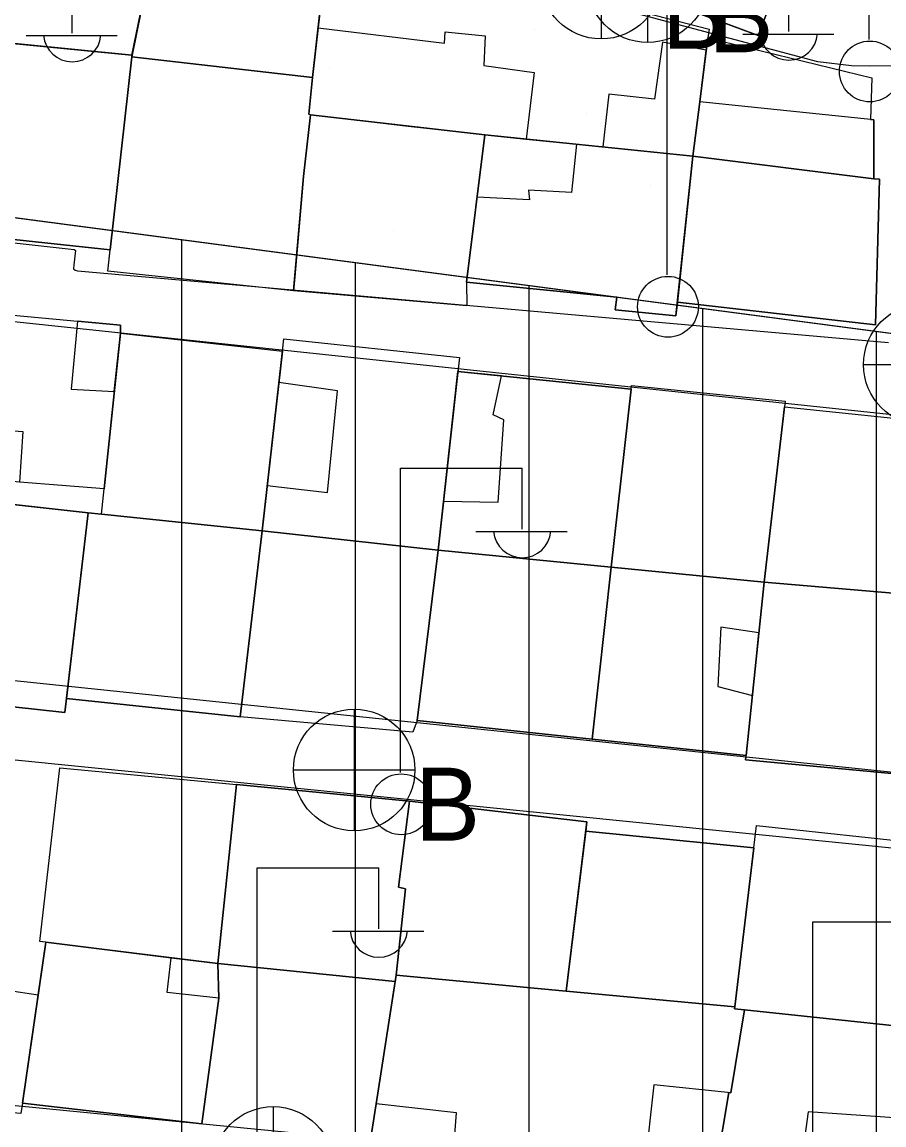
# Model space of a CAD drawing. Extents: x 417997 to 421451, y 4451742 to 4455216.
# Drawn here: x 421085.6 to 421135.2, y 4452440.7 to 4452504.1 of the extents above; entities that cross this region are included whole.
import ezdxf

# ---------------------------------------------------------------- set-up
doc = ezdxf.new("R2010")
doc.units = 0
for name, color, linetype in [('ADA', 7, 'Continuous'), ('B_Mesken', 7, 'Continuous'), ('B_Teras', 7, 'Continuous'), ('Default', 7, 'Continuous'), ('PL_AYA_PARK_DINLENME', 7, 'Continuous'), ('PL_KON_MEV_350', 7, 'Continuous'), ('S_Elektrik_Diregi', 7, 'Continuous'), ('S_Rogar_Kapagi_Buski', 7, 'Continuous'), ('TR_ORTAYOGUNKONUT', 7, 'Continuous'), ('TR_PARKALANI', 7, 'Continuous'), ('Yol_Sose', 7, 'Continuous')]:
    doc.layers.add(name, color=color, linetype=linetype)

# ---------------------------------------------------------------- blocks, each defined once
blk = doc.blocks.new('POINT_DISPLAY')
at = {"layer": 'Default'}
blk.add_line((0, 0), (0, 0), dxfattribs=at)

msp = doc.modelspace()

# ---------------------------------------------------------------- linework, layer by layer
at = {"layer": 'ADA'}
for p, q in [((421127.92, 4452503.367), (421138.948, 4452532.119)), ((421127.92, 4452503.367), (421138.948, 4452532.119)), ((421069.397, 4452525.162), (421127.92, 4452503.367)), ((421069.397, 4452525.162), (421127.92, 4452503.367)), ((421151.946, 4452484.068), (421058.286, 4452496.433)), ((421151.946, 4452484.068), (421058.286, 4452496.433))]:
    msp.add_line(p, q, dxfattribs=at)
at = {"layer": 'B_Mesken'}
for points in [[(421076.022, 4452503.807), (421071.865, 4452504.175), (421074.512, 4452517.342), (421093.941, 4452512.135), (421093.486, 4452510.069), (421091.872, 4452502.23)], [(421093.942, 4452512.135), (421093.486, 4452510.069), (421092.928, 4452507.358), (421091.872, 4452502.23), (421081.871, 4452503.225), (421077.179, 4452503.692), (421076.022, 4452503.807), (421071.865, 4452504.175), (421073.126, 4452510.45), (421074.269, 4452516.136), (421074.512, 4452517.342)], [(421092.928, 4452507.358), (421093.486, 4452510.069), (421093.941, 4452512.135), (421103.16, 4452508.84), (421102.9, 4452506.522), (421102.277, 4452500.955), (421091.866, 4452502.15)], [(421103.16, 4452508.84), (421102.901, 4452506.522), (421102.278, 4452500.955), (421091.867, 4452502.15), (421092.928, 4452507.358), (421093.486, 4452510.069), (421093.942, 4452512.135)], [(421102.277, 4452500.955), (421103.16, 4452508.84), (421107.414, 4452507.885), (421107.539, 4452508.278), (421125.115, 4452503.727), (421125.026, 4452503.237), (421124.564, 4452499.553), (421124.175, 4452496.426), (421112.199, 4452497.656), (421107.779, 4452498.14), (421102.154, 4452498.808), (421102.058, 4452498.837)], [(421125.026, 4452503.237), (421124.564, 4452499.553), (421124.175, 4452496.426), (421112.199, 4452497.657), (421102.154, 4452498.808), (421102.059, 4452498.838), (421102.278, 4452500.955), (421102.901, 4452506.522), (421103.16, 4452508.84), (421107.414, 4452507.885), (421107.54, 4452508.278), (421125.115, 4452503.727)], [(421081.871, 4452503.225), (421080.766, 4452492.089), (421090.621, 4452491.036), (421091.866, 4452502.15), (421091.872, 4452502.23)], [(421091.872, 4452502.23), (421091.867, 4452502.15), (421090.621, 4452491.036), (421080.766, 4452492.089), (421080.838, 4452492.812), (421081.871, 4452503.225)], [(421124.564, 4452499.553), (421125.026, 4452503.237), (421134.472, 4452500.937), (421134.392, 4452498.534), (421134.586, 4452498.514), (421134.579, 4452495.117), (421124.175, 4452496.426)], [(421134.579, 4452495.118), (421124.175, 4452496.426), (421124.564, 4452499.553), (421125.026, 4452503.237), (421134.472, 4452500.937), (421134.392, 4452498.534), (421134.586, 4452498.514)], [(421101.262, 4452489.475), (421101.172, 4452488.679), (421090.484, 4452489.815), (421091.866, 4452502.15), (421102.277, 4452500.955), (421102.058, 4452498.837), (421102.154, 4452498.808), (421101.751, 4452495.261)], [(421102.278, 4452500.955), (421102.059, 4452498.838), (421102.154, 4452498.808), (421101.751, 4452495.261), (421101.172, 4452488.68), (421090.484, 4452489.815), (421090.621, 4452491.036), (421091.867, 4452502.15)], [(421111.147, 4452489.168), (421111.157, 4452487.818), (421101.172, 4452488.679), (421101.751, 4452495.261), (421102.154, 4452498.808), (421112.199, 4452497.656)], [(421112.199, 4452497.657), (421111.147, 4452489.168), (421111.157, 4452487.818), (421101.172, 4452488.68), (421101.751, 4452495.261), (421102.154, 4452498.808)], [(421124.175, 4452496.426), (421123.276, 4452488.029), (421123.192, 4452487.242), (421119.696, 4452487.578), (421119.797, 4452488.311), (421111.147, 4452489.168), (421112.199, 4452497.657)], [(421111.147, 4452489.168), (421119.797, 4452488.311), (421119.696, 4452487.578), (421123.192, 4452487.242), (421124.175, 4452496.426), (421112.199, 4452497.656)], [(421123.276, 4452488.028), (421134.674, 4452486.712), (421134.917, 4452495.095), (421134.579, 4452495.117), (421124.175, 4452496.426)], [(421123.276, 4452488.029), (421124.175, 4452496.426), (421134.579, 4452495.118), (421134.917, 4452495.095), (421134.674, 4452486.713)], [(421090.273, 4452477.289), (421085.414, 4452477.664), (421080.279, 4452478.176), (421080.458, 4452480.142), (421080.838, 4452484.562), (421081.104, 4452487.65), (421091.214, 4452486.71), (421091.218, 4452486.238)], [(421091.218, 4452486.238), (421090.273, 4452477.289), (421085.414, 4452477.664), (421080.279, 4452478.176), (421080.458, 4452480.141), (421080.838, 4452484.562), (421081.066, 4452487.214), (421081.104, 4452487.65), (421091.214, 4452486.709)], [(421091.218, 4452486.238), (421100.546, 4452485.201), (421099.37, 4452474.872), (421090.119, 4452475.83)], [(421100.546, 4452485.201), (421099.37, 4452474.872), (421090.119, 4452475.83), (421090.273, 4452477.289), (421091.218, 4452486.238)], [(421099.37, 4452474.872), (421100.628, 4452485.922), (421110.734, 4452484.832), (421109.508, 4452473.764)], [(421110.647, 4452484.042), (421109.508, 4452473.764), (421099.37, 4452474.872), (421100.546, 4452485.201), (421100.628, 4452485.922), (421110.734, 4452484.832)], [(421109.508, 4452473.764), (421119.468, 4452472.78), (421120.618, 4452483.013), (421110.647, 4452484.042)], [(421109.508, 4452473.764), (421110.647, 4452484.042), (421120.618, 4452483.014), (421119.468, 4452472.78)], [(421120.618, 4452483.013), (421120.634, 4452483.237), (421129.477, 4452482.335), (421128.274, 4452471.919), (421119.468, 4452472.78)], [(421129.439, 4452482.011), (421128.274, 4452471.919), (421119.468, 4452472.78), (421120.618, 4452483.014), (421120.634, 4452483.237), (421129.477, 4452482.335)], [(421129.439, 4452482.011), (421138.676, 4452481.035), (421137.495, 4452471.134), (421128.274, 4452471.919)], [(421138.676, 4452481.035), (421137.495, 4452471.134), (421128.274, 4452471.919), (421129.439, 4452482.011)], [(421078.11, 4452466.068), (421078.022, 4452465.513), (421088.015, 4452464.415), (421089.353, 4452475.909), (421079.36, 4452477.007), (421079.365, 4452476.863)], [(421080.164, 4452476.918), (421089.353, 4452475.909), (421088.11, 4452465.225), (421088.015, 4452464.415), (421078.022, 4452465.513), (421078.11, 4452466.068), (421079.365, 4452476.863), (421079.36, 4452477.007)], [(421088.11, 4452465.225), (421098.105, 4452464.16), (421099.37, 4452474.872), (421089.353, 4452475.909)], [(421090.119, 4452475.83), (421099.37, 4452474.872), (421098.106, 4452464.16), (421088.11, 4452465.225), (421089.353, 4452475.909)], [(421099.37, 4452474.872), (421109.508, 4452473.764), (421108.293, 4452463.952), (421108.043, 4452463.288), (421098.105, 4452464.16)], [(421099.37, 4452474.872), (421109.508, 4452473.764), (421108.293, 4452463.952), (421108.043, 4452463.288), (421098.106, 4452464.16)], [(421109.508, 4452473.764), (421108.293, 4452463.952), (421118.375, 4452462.879), (421119.468, 4452472.78)], [(421109.508, 4452473.764), (421119.468, 4452472.78), (421118.375, 4452462.879), (421108.293, 4452463.952)], [(421118.375, 4452462.879), (421127.23, 4452461.93), (421128.274, 4452471.919), (421119.468, 4452472.78)], [(421118.375, 4452462.879), (421119.468, 4452472.78), (421128.274, 4452471.919), (421127.23, 4452461.93)], [(421137.495, 4452471.134), (421128.274, 4452471.919), (421127.206, 4452461.695), (421136.229, 4452460.844), (421136.338, 4452461.439)], [(421137.495, 4452471.134), (421136.229, 4452460.844), (421127.206, 4452461.696), (421127.23, 4452461.93), (421128.274, 4452471.919)], [(421096.825, 4452449.97), (421086.575, 4452451.243), (421087.722, 4452461.225), (421097.9, 4452460.275)], [(421097.9, 4452460.275), (421096.825, 4452449.971), (421094.132, 4452450.305), (421086.929, 4452451.199), (421086.575, 4452451.243), (421087.722, 4452461.225)], [(421097.9, 4452460.275), (421096.825, 4452449.97), (421107.025, 4452448.93), (421107.08, 4452449.29), (421107.621, 4452454.274), (421107.227, 4452454.366), (421107.861, 4452459.311)], [(421097.9, 4452460.275), (421107.861, 4452459.311), (421107.227, 4452454.366), (421107.621, 4452454.274), (421107.08, 4452449.29), (421107.025, 4452448.93), (421096.825, 4452449.971)], [(421107.861, 4452459.311), (421107.227, 4452454.366), (421107.621, 4452454.274), (421107.08, 4452449.29), (421116.873, 4452448.375), (421118.074, 4452458.116)], [(421118.007, 4452457.577), (421116.873, 4452448.375), (421116.664, 4452448.395), (421107.08, 4452449.29), (421107.621, 4452454.274), (421107.227, 4452454.366), (421107.861, 4452459.311), (421118.074, 4452458.116)], [(421127.145, 4452447.301), (421126.568, 4452447.36), (421126.58, 4452447.468), (421127.831, 4452457.905), (421137.821, 4452456.842), (421137.666, 4452456.068), (421136.603, 4452446.686), (421136.535, 4452446.314)], [(421137.666, 4452456.068), (421136.603, 4452446.686), (421136.539, 4452446.334), (421136.535, 4452446.314), (421127.145, 4452447.302), (421126.568, 4452447.36), (421126.58, 4452447.468), (421127.677, 4452456.619), (421127.831, 4452457.905), (421137.821, 4452456.842)], [(421116.873, 4452448.375), (421126.58, 4452447.468), (421127.677, 4452456.619), (421118.007, 4452457.577)], [(421127.677, 4452456.619), (421126.58, 4452447.468), (421116.873, 4452448.375), (421118.007, 4452457.577)], [(421085.584, 4452441.929), (421085.481, 4452441.33), (421081.837, 4452441.647), (421081.794, 4452441.404), (421074.632, 4452442.356), (421074.857, 4452443.205), (421075.856, 4452452.262), (421075.882, 4452452.551), (421076.931, 4452452.411), (421085.052, 4452451.741), (421084.706, 4452448.429), (421086.49, 4452448.176)], [(421076.931, 4452452.412), (421085.052, 4452451.741), (421084.706, 4452448.429), (421086.49, 4452448.176), (421085.584, 4452441.929), (421085.481, 4452441.33), (421081.837, 4452441.648), (421081.794, 4452441.404), (421074.632, 4452442.356), (421074.856, 4452443.205), (421075.856, 4452452.262), (421075.882, 4452452.551)], [(421096.875, 4452447.975), (421096.825, 4452449.97), (421094.132, 4452450.305), (421086.928, 4452451.199), (421085.584, 4452441.929), (421095.898, 4452440.746)], [(421096.825, 4452449.971), (421096.875, 4452447.975), (421095.898, 4452440.746), (421085.584, 4452441.929), (421086.49, 4452448.176), (421086.929, 4452451.199), (421094.132, 4452450.305)], [(421126.347, 4452442.53), (421127.145, 4452447.301), (421126.568, 4452447.36), (421126.58, 4452447.468), (421116.664, 4452448.395), (421107.08, 4452449.29), (421105.946, 4452441.896), (421105.661, 4452440.196), (421110.447, 4452439.884), (421111.306, 4452439.148), (421121.407, 4452438.317), (421121.45, 4452438.706), (421125.534, 4452438.329), (421126.235, 4452442.542)], [(421116.873, 4452448.375), (421126.58, 4452447.468), (421126.568, 4452447.36), (421127.145, 4452447.302), (421126.347, 4452442.53), (421126.235, 4452442.542), (421125.534, 4452438.329), (421121.45, 4452438.706), (421121.407, 4452438.317), (421111.306, 4452439.148), (421110.447, 4452439.884), (421105.661, 4452440.197), (421105.946, 4452441.896), (421107.025, 4452448.93), (421107.08, 4452449.29), (421116.664, 4452448.395)], [(421136.535, 4452446.314), (421138.049, 4452446.178), (421137.426, 4452440.976), (421136.708, 4452436.599), (421130.215, 4452437.104), (421125.562, 4452437.539), (421125.534, 4452438.329), (421126.235, 4452442.542), (421126.347, 4452442.53), (421127.145, 4452447.302)], [(421138.048, 4452446.178), (421137.426, 4452440.975), (421136.708, 4452436.599), (421130.215, 4452437.104), (421125.561, 4452437.539), (421125.534, 4452438.329), (421126.235, 4452442.542), (421126.347, 4452442.53), (421127.145, 4452447.301)]]:
    msp.add_lwpolyline(points, close=True, dxfattribs=at)
at = {"layer": 'B_Teras'}
for points in [[(421076.022, 4452503.807), (421091.872, 4452502.23), (421093.486, 4452510.069), (421083.409, 4452512.728), (421082.921, 4452509.545), (421078.119, 4452510.601)], [(421092.928, 4452507.358), (421091.866, 4452502.15), (421102.277, 4452500.955), (421102.9, 4452506.522)], [(421114.579, 4452497.412), (421112.199, 4452497.656), (421107.779, 4452498.14), (421102.154, 4452498.808), (421102.058, 4452498.837), (421102.277, 4452500.955), (421102.596, 4452503.803), (421109.867, 4452502.927), (421109.913, 4452503.59), (421112.221, 4452503.353), (421112.132, 4452501.645), (421115.028, 4452501.233)], [(421124.175, 4452496.426), (421124.564, 4452499.553), (421124.937, 4452502.525), (421122.423, 4452502.99), (421121.963, 4452499.699), (421119.323, 4452499.985), (421118.977, 4452496.96)], [(421124.175, 4452496.426), (421134.579, 4452495.117), (421134.586, 4452498.514), (421124.564, 4452499.553)], [(421117.187, 4452494.334), (421114.701, 4452494.468), (421114.769, 4452493.92), (421111.753, 4452494.061), (421112.199, 4452497.656), (421114.579, 4452497.412), (421117.478, 4452497.114)], [(421088.386, 4452483.028), (421090.864, 4452482.887), (421091.218, 4452486.238), (421091.214, 4452486.71), (421088.753, 4452486.938)], [(421080.838, 4452484.562), (421083.911, 4452484.356), (421083.632, 4452480.709), (421085.595, 4452480.584), (421085.414, 4452477.664), (421080.279, 4452478.176), (421080.458, 4452480.142)], [(421109.819, 4452476.574), (421112.952, 4452476.509), (421113.285, 4452481.26), (421112.672, 4452481.548), (421113.152, 4452483.783), (421110.647, 4452484.042)], [(421099.666, 4452477.468), (421103.132, 4452477.074), (421103.712, 4452482.923), (421100.342, 4452483.408)], [(421127.969, 4452468.997), (421125.773, 4452469.324), (421125.608, 4452465.906), (421127.592, 4452465.391)], [(421086.928, 4452451.199), (421085.584, 4452441.929), (421095.898, 4452440.746), (421096.875, 4452447.975), (421093.905, 4452448.297), (421094.132, 4452450.305)], [(421127.145, 4452447.301), (421126.347, 4452442.53), (421121.926, 4452442.996), (421121.407, 4452438.317), (421111.306, 4452439.148), (421110.447, 4452439.884), (421110.556, 4452441.384), (421105.946, 4452441.896), (421107.08, 4452449.29), (421126.58, 4452447.468), (421126.568, 4452447.36)], [(421127.145, 4452447.301), (421136.535, 4452446.314), (421138.048, 4452446.178), (421137.426, 4452440.975), (421130.806, 4452441.428), (421130.215, 4452437.104), (421125.561, 4452437.539), (421125.534, 4452438.329), (421126.235, 4452442.542), (421126.347, 4452442.53)]]:
    msp.add_lwpolyline(points, close=True, dxfattribs=at)
at = {"layer": 'PL_AYA_PARK_DINLENME'}
msp.add_lwpolyline([(421240.408, 4452505.189), (421237.807, 4452506.912), (421230.718, 4452496.672), (421138.948, 4452532.119), (421127.92, 4452503.367), (421069.397, 4452525.162), (421058.286, 4452496.433), (421151.946, 4452484.068), (421150.764, 4452476.191), (421221.659, 4452469.495), (421219.69, 4452425.777), (421239.549, 4452422.722)], dxfattribs=at)
msp.add_lwpolyline([(421240.408, 4452505.189), (421237.807, 4452506.912), (421230.718, 4452496.672), (421138.948, 4452532.119), (421127.92, 4452503.367), (421069.397, 4452525.162), (421058.286, 4452496.433), (421151.946, 4452484.068), (421150.764, 4452476.191), (421221.659, 4452469.495), (421219.69, 4452425.777), (421239.549, 4452422.722)], dxfattribs=at)
at = {"layer": 'PL_KON_MEV_350'}
msp.add_lwpolyline([(421241.81, 4452639.691), (421138.965, 4452677.311), (421125.967, 4452671.42), (421069.397, 4452525.162), (421127.92, 4452503.367), (421138.948, 4452532.119), (421230.718, 4452496.672), (421237.807, 4452506.912), (421240.501, 4452514.11)], dxfattribs=at)
msp.add_lwpolyline([(421221.659, 4452469.495), (421219.69, 4452425.777), (421204.429, 4452417.651), (421149.964, 4452423.831), (421144.17, 4452390.805), (421167.725, 4452387.622), (421148.77, 4452268.264), (421066.099, 4452275.659), (421056.069, 4452286.549), (421054.748, 4452477.106), (421058.286, 4452496.433), (421151.946, 4452484.068), (421150.764, 4452476.191)], close=True, dxfattribs=at)
at = {"layer": 'S_Elektrik_Diregi'}
for p, q in [((421134.317, 4452503.136), (421134.317, 4452520.636)), ((421088.444, 4452503.507), (421088.444, 4452507.007)), ((421122.697, 4452489.596), (421122.697, 4452507.096)), ((421129.697, 4452503.596), (421129.697, 4452507.096)), ((421127.037, 4452503.456), (421132.287, 4452503.456)), ((421085.784, 4452503.367), (421091.034, 4452503.367)), ((421107.342, 4452460.968), (421107.342, 4452478.468)), ((421107.342, 4452478.468), (421114.342, 4452478.468)), ((421114.342, 4452474.968), (421114.342, 4452478.468)), ((421111.682, 4452474.828), (421116.932, 4452474.828)), ((421099.086, 4452437.972), (421099.086, 4452455.472)), ((421099.086, 4452455.472), (421106.086, 4452455.472)), ((421106.086, 4452451.972), (421106.086, 4452455.472)), ((421131.078, 4452434.868), (421131.078, 4452452.368)), ((421131.078, 4452452.368), (421138.078, 4452452.368)), ((421103.426, 4452451.832), (421108.676, 4452451.832))]:
    msp.add_line(p, q, dxfattribs=at)
for centre in [(421134.353, 4452501.301), (421122.733, 4452487.761), (421107.378, 4452459.132)]:
    msp.add_circle(centre, 1.75, dxfattribs=at)
for centre in [(421129.697, 4452503.609), (421088.445, 4452503.52), (421114.343, 4452474.98), (421106.087, 4452451.985)]:
    msp.add_arc(centre, 1.658, 184.83843, 355.14641, dxfattribs=at)
at = {"layer": 'S_Rogar_Kapagi_Buski'}
for p, q in [((421118.888, 4452510.174), (421118.888, 4452503.174)), ((421121.563, 4452509.97), (421121.563, 4452502.97)), ((421133.991, 4452484.43), (421140.991, 4452484.43)), ((421104.671, 4452464.606), (421104.671, 4452457.606)), ((421101.171, 4452461.106), (421108.171, 4452461.106)), ((421100.016, 4452441.734), (421100.016, 4452434.733))]:
    msp.add_line(p, q, dxfattribs=at)
for centre in [(421118.888, 4452506.674), (421121.563, 4452506.47), (421137.491, 4452484.43), (421104.671, 4452461.106), (421100.016, 4452438.234)]:
    msp.add_circle(centre, 3.5, dxfattribs=at)
at = {"layer": 'TR_ORTAYOGUNKONUT'}
for p, q in [((421094.748, 4452422.895), (421094.748, 4452491.619)), ((421094.748, 4452422.895), (421094.748, 4452491.619)), ((421104.748, 4452422.292), (421104.748, 4452490.299)), ((421104.748, 4452422.292), (421104.748, 4452490.299)), ((421114.748, 4452416.948), (421114.748, 4452488.979)), ((421114.748, 4452416.948), (421114.748, 4452488.979)), ((421124.748, 4452270.413), (421124.748, 4452487.659)), ((421124.748, 4452270.413), (421124.748, 4452487.659)), ((421134.748, 4452269.518), (421134.748, 4452486.339)), ((421134.748, 4452269.518), (421134.748, 4452486.339))]:
    msp.add_line(p, q, dxfattribs=at)
at = {"layer": 'Yol_Sose'}
for points in [[(421141.912, 4452501.707), (421134.336, 4452501.598), (421133.303, 4452501.625), (421131.364, 4452501.864), (421095.754, 4452511.344)], [(421051.483, 4452504.55), (421051.239, 4452504.098), (421048.816, 4452497.059), (421048.61, 4452496.233), (421048.572, 4452495.928), (421048.601, 4452495.667), (421048.781, 4452495.476), (421049.053, 4452495.44), (421088.544, 4452491.048), (421088.637, 4452490.992), (421088.529, 4452490.175), (421088.513, 4452489.95), (421088.619, 4452489.861), (421088.746, 4452489.82), (421135.437, 4452485.71)]]:
    msp.add_lwpolyline(points, dxfattribs=at)
for points in [[(421045.866, 4452479.814), (421046.136, 4452472.011), (421046.365, 4452471.153), (421046.819, 4452470.732), (421047.42, 4452470.542), (421067.987, 4452468.038), (421146.377, 4452459.859), (421146.884, 4452459.936), (421147.238, 4452460.12), (421147.6, 4452460.434), (421147.765, 4452460.923), (421149.356, 4452479.561), (421149.283, 4452479.89), (421148.927, 4452480.11), (421148.512, 4452480.189), (421047.741, 4452490.842), (421047.336, 4452490.839), (421047.073, 4452490.778), (421046.861, 4452490.534), (421046.727, 4452490.253), (421045.8, 4452480.676)], [(421049.423, 4452445.29), (421104.989, 4452439.861), (421146.04, 4452435.438), (421146.476, 4452435.439), (421146.675, 4452435.505), (421146.805, 4452435.738), (421150.579, 4452447.797), (421150.579, 4452448.234), (421149.09, 4452455.05), (421148.637, 4452455.261), (421148.064, 4452455.367), (421047.089, 4452465.487), (421046.698, 4452465.451), (421046.461, 4452465.306), (421046.404, 4452465.181), (421047.872, 4452446.615), (421048.064, 4452446.148), (421048.353, 4452445.675), (421048.848, 4452445.38)]]:
    msp.add_lwpolyline(points, close=True, dxfattribs=at)

# ---------------------------------------------------------------- block references
at = {"layer": 'TR_PARKALANI', "xscale": 0.1, "yscale": 0.10000000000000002}
for p in [(421115.067, 4452503.718), (421115.067, 4452503.718), (421100.295, 4452501.113), (421100.295, 4452501.113), (421103.249, 4452501.505), (421103.249, 4452501.505), (421133.661, 4452501.22), (421133.661, 4452501.22), (421118.021, 4452498.9), (421118.021, 4452498.9), (421121.727, 4452494.738), (421121.727, 4452494.738), (421106.955, 4452492.133), (421106.955, 4452492.133), (421124.706, 4452488.621), (421124.706, 4452488.621)]:
    msp.add_blockref('POINT_DISPLAY', p, dxfattribs=at)

# ---------------------------------------------------------------- texts
at = {"layer": 'S_Rogar_Kapagi_Buski'}
for p in [(421122.388, 4452502.61), (421125.063, 4452502.405), (421108.171, 4452457.041)]:
    msp.add_text('B', height=4.2, dxfattribs=at).set_placement(p)

doc.saveas('drawing.dxf')
